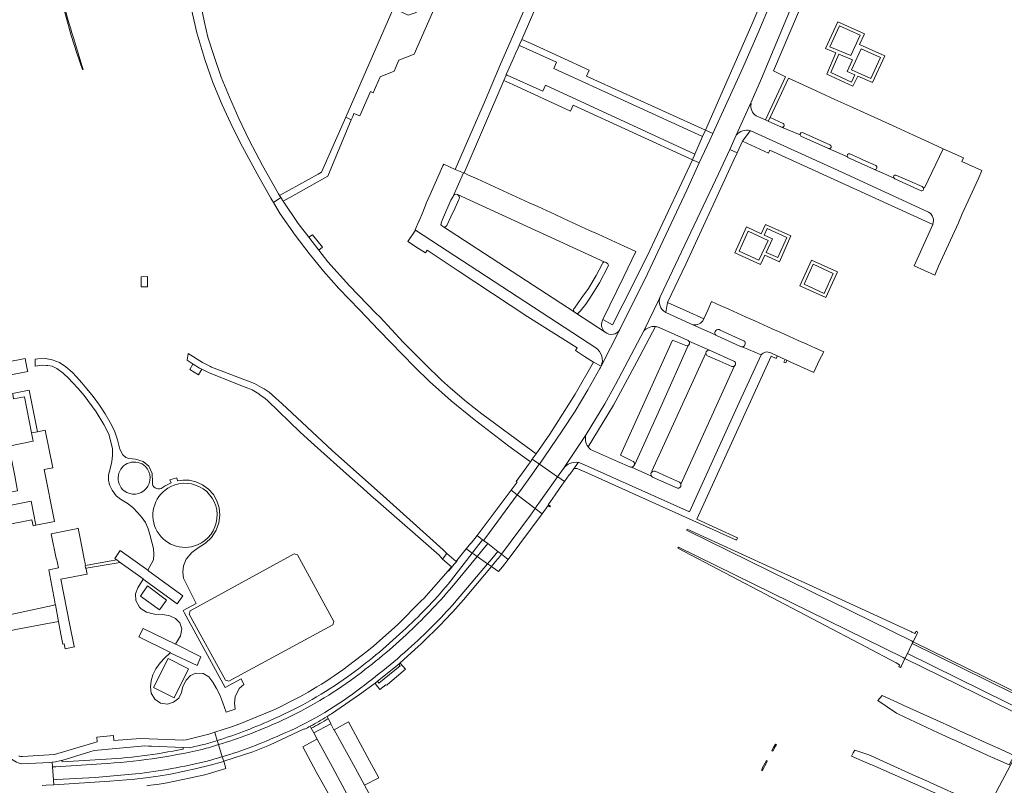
# Model space of a CAD drawing. Extents: x 146402 to 164798, y 455483 to 464134.
# Tile 483 of 575: x 156517 to 156825, y 462240 to 462480. Entities that reach past the tile are written whole.
import ezdxf

# ---------------------------------------------------------------- set-up
doc = ezdxf.new("R2010")
doc.units = 0
doc.header["$LTSCALE"] = 0.2
for name, color, linetype, lineweight in [('B-XX-VH-VERHARDING_ASFALT-GV', 252, 'CONTINUOUS', 18), ('B-XX-VH-VERHARDING_BETON-GV', 252, 'CONTINUOUS', 18), ('B-XX-VH-VERHARDING_BETONSTRAATSTEEN-GV', 252, 'CONTINUOUS', 18), ('B-XX-VH-VERHARDING_HALFVERHARDING-GV', 252, 'CONTINUOUS', 18), ('B-XX-VH-VERHARDING_OPEN-GV', 252, 'CONTINUOUS', 18), ('B-XX-VH-VERHARDING_TEGEL-GV', 252, 'CONTINUOUS', 18), ('B-XX-VH-VERHARDING_TEGEL_RUBBER-GV', 252, 'CONTINUOUS', 18)]:
    doc.layers.add(name, color=color, linetype=linetype, lineweight=lineweight)

msp = doc.modelspace()

# ---------------------------------------------------------------- linework, layer by layer
at = {"layer": 'B-XX-VH-VERHARDING_ASFALT-GV'}
for points in [[(156533.48, 462474.65, -0.0374655), (156527.589, 462499.875)], [(156650.903, 462303.476, -0.0293487), (156636.698, 462288.719)], [(156652.069, 462302.549, -0.0266833), (156637.721, 462287.628)], [(156637.721, 462287.628, 0.0266833), (156652.069, 462302.549)], [(156640.442, 462284.988, 0.0307713), (156654.623, 462299.698)], [(156654.623, 462299.698, -0.0307713), (156640.442, 462284.988)], [(156641.434, 462283.956, 0.0299524), (156655.684, 462298.585)], [(156636.698, 462288.719, -0.0326507), (156619.348, 462274.465)], [(156637.721, 462287.628, -0.0325771), (156620.265, 462273.311)], [(156620.265, 462273.311, 0.0325771), (156637.721, 462287.628)], [(156622.281, 462270.081, 0.0282451), (156640.442, 462284.988)], [(156640.442, 462284.988, -0.0282451), (156622.281, 462270.081)], [(156619.348, 462274.465, -0.0532552), (156596.422, 462261.356)], [(156620.265, 462273.311, -0.0498934), (156597.508, 462260.163)], [(156597.508, 462260.163, 0.0498934), (156620.265, 462273.311)], [(156598.383, 462256.265, 0.0647583), (156622.281, 462270.081)], [(156622.281, 462270.081, -0.0647583), (156598.383, 462256.265)], [(156612.914, 462261.984, 0.0031152), (156614.273, 462262.826)], [(156596.422, 462261.356, -0.0315101), (156578.551, 462254.479)], [(156597.508, 462260.163, -0.0307724), (156578.951, 462253.18)], [(156578.951, 462253.18, 0.0307724), (156597.508, 462260.163)], [(156605.967, 462258.043, 0.0039411), (156607.664, 462258.952)], [(156607.664, 462258.952, 0.0121112), (156612.914, 462261.984)], [(156580.122, 462249.381, 0.033939), (156598.383, 462256.265)], [(156598.383, 462256.265, -0.033939), (156580.122, 462249.381)], [(156573.821, 462251.696, 0.0081793), (156578.951, 462253.18)], [(156578.951, 462253.18, -0.0081793), (156573.821, 462251.696)], [(156578.551, 462254.479, -0.0074469), (156574.274, 462253.203)], [(156567.827, 462251.794, -0.0378829), (156542.116, 462248.496)], [(156542.228, 462247.186, 0.0435565), (156573.821, 462251.696)], [(156573.821, 462251.696, -0.0435565), (156542.228, 462247.186)], [(156552.956, 462243.989, 0.0314005), (156575.375, 462248.039)], [(156575.375, 462248.039, -0.0314005), (156552.956, 462243.989)], [(156575.375, 462248.039, 0.0084094), (156580.122, 462249.381)], [(156580.122, 462249.381, -0.0084094), (156575.375, 462248.039)]]:
    msp.add_lwpolyline(points, format="xyb", dxfattribs=at)
for points in [[(156528.246, 462484.431), (156530.197, 462484.888), (156530.977, 462481.849), (156532.802, 462475.377), (156534.524, 462469.9), (156536.288, 462464.713), (156536.478, 462464.774), (156536.171, 462465.635), (156533.48, 462474.65)], [(156570.252, 462484.451), (156572.135, 462476.276), (156574.654, 462467.894), (156577.188, 462460.649), (156580.032, 462453.656), (156583.425, 462446.419), (156586.421, 462440.476), (156591.081, 462432), (156595.335, 462424.407), (156596.134, 462423.067), (156598.441, 462424.63), (156598.05, 462425.21), (156597.673, 462425.798), (156592.676, 462434.673), (156588.494, 462442.578), (156585.266, 462449.368), (156582.364, 462456.023), (156579.787, 462462.294), (156577.697, 462468.457), (156575.629, 462474.87), (156574.559, 462479.505), (156573.137, 462486.061)], [(156658.404, 462313.204), (156650.903, 462303.476)], [(156652.069, 462302.549), (156659.94, 462312.124), (156658.778, 462312.941), (156658.404, 462313.204)], [(156663.178, 462309.847), (156659.94, 462312.124), (156652.069, 462302.549)], [(156654.623, 462299.698), (156663.178, 462309.847)], [(156655.684, 462298.585), (156664.401, 462308.987), (156663.178, 462309.847), (156654.623, 462299.698)], [(156614.273, 462262.826), (156623.12, 462268.849), (156627.954, 462272.47), (156628.662, 462273), (156628.691, 462273.023), (156635.369, 462278.384), (156635.821, 462278.799), (156641.434, 462283.956)], [(156580.122, 462249.381), (156580.556, 462247.972), (156589.694, 462250.927), (156594.854, 462253.029), (156605.743, 462258.105), (156605.967, 462258.043)], [(156574.274, 462253.203), (156569.778, 462252.184), (156567.841, 462252.275)], [(156578.951, 462253.18), (156578.551, 462254.479)], [(156578.551, 462254.479), (156578.951, 462253.18)], [(156580.122, 462249.381), (156578.951, 462253.18)], [(156578.951, 462253.18), (156580.122, 462249.381)], [(156567.841, 462252.275), (156567.827, 462251.794)], [(156542.116, 462248.496), (156529.944, 462247.817), (156529.804, 462248.234), (156529.616, 462248.217), (156527.874, 462247.743), (156526.869, 462247.67), (156526.964, 462246.208), (156527.969, 462246.272), (156542.228, 462247.186)], [(156542.228, 462247.186), (156527.969, 462246.272), (156526.964, 462246.208), (156527.226, 462242.156), (156528.229, 462242.212), (156540.28, 462242.887), (156552.956, 462243.989)], [(156552.956, 462243.989), (156540.28, 462242.887), (156528.229, 462242.212), (156527.226, 462242.156), (156527.326, 462240.616), (156544.929, 462241.7), (156552.698, 462242.394), (156556.116, 462242.789), (156560.014, 462243.332), (156563.894, 462243.98), (156567.756, 462244.727), (156571.596, 462245.572), (156576.365, 462246.772), (156580.152, 462247.843), (156580.556, 462247.972), (156580.122, 462249.381)]]:
    msp.add_lwpolyline(points, dxfattribs=at)
for points in [[(156676.659, 462341.816), (156677.236, 462342.643), (156678.389, 462344.293), (156672.185, 462348.873), (156661.403, 462356.834), (156656.64, 462360.647), (156651.62, 462364.849), (156648.821, 462367.372), (156643.634, 462372.363), (156636.824, 462379.342), (156629.455, 462387.258), (156628.339, 462388.264), (156620.006, 462396.937), (156613.168, 462404.492), (156610.385, 462408.079), (156607.193, 462412.194), (156603.866, 462416.482), (156599.214, 462423.48), (156598.441, 462424.63), (156596.134, 462423.067), (156598.286, 462419.458), (156602.911, 462412.835), (156607.333, 462407.038), (156611.782, 462401.504), (156616.605, 462396.153), (156623.131, 462389.402), (156629.114, 462383.03), (156640.357, 462371.578), (156645.05, 462366.928), (156651.795, 462360.9), (156659, 462355.055), (156669.925, 462346.754)], [(156556.709, 462399.831), (156554.709, 462399.806), (156554.668, 462396.657), (156556.67, 462396.671), (156556.728, 462396.671), (156556.711, 462399.769)], [(156591.922, 462362.78), (156593.556, 462361.593), (156594.388, 462360.869), (156604.51, 462351.11), (156608.97, 462347.055), (156620.005, 462337.181), (156624.285, 462333.401), (156626.677, 462331.289), (156628.91, 462329.317), (156648.065, 462312.51), (156649.05, 462311.336), (156650.467, 462313.036), (156649.304, 462314.259), (156630.471, 462331.152), (156614.644, 462345.258), (156598.741, 462360.092), (156596.885, 462361.744), (156594.78, 462363.592), (156593.183, 462364.626), (156592.405, 462365.129), (156590.248, 462366.308), (156587.97, 462367.168), (156576.735, 462371.504), (156576.374, 462371.689), (156573.922, 462372.942), (156569.373, 462375.724), (156569.099, 462373.611), (156570.954, 462372.454), (156573.02, 462371.166), (156573.657, 462370.837), (156575.963, 462369.646), (156587.272, 462365.238), (156589.458, 462364.349), (156591.518, 462363.073)], [(156573.657, 462370.837), (156573.02, 462371.166), (156570.954, 462372.454), (156570.917, 462372.39), (156569.961, 462370.741), (156572.643, 462369.092)], [(156679.406, 462341.073), (156677.023, 462337.637), (156673.522, 462332.811), (156672.464, 462331.439), (156678.076, 462327.181), (156678.658, 462327.971), (156679.307, 462328.852), (156683.888, 462335.297), (156685.169, 462337.1), (156679.431, 462341.109)], [(156678.076, 462327.181), (156672.464, 462331.439), (156672.461, 462331.441), (156662.654, 462318.118), (156661.967, 462317.159), (156663.26, 462316.164), (156666.442, 462313.718), (156667.536, 462312.877), (156676.636, 462325.136)], [(156658.404, 462313.204), (156658.778, 462312.941), (156659.94, 462312.124), (156661.335, 462313.822), (156663.26, 462316.164), (156661.967, 462317.159), (156661.644, 462317.407), (156659.787, 462314.997)], [(156661.335, 462313.822), (156659.94, 462312.124), (156663.178, 462309.847), (156664.51, 462311.427), (156666.442, 462313.718), (156663.26, 462316.164)], [(156653.612, 462310.878), (156653.381, 462310.591), (156650.467, 462313.036), (156649.05, 462311.336), (156651.961, 462308.923), (156650.856, 462307.664), (156650.963, 462307.536), (156650.968, 462307.53), (156651.618, 462308.316), (156652.795, 462309.741), (156653.018, 462310.011), (156653.672, 462310.802)], [(156664.401, 462308.987), (156665.696, 462310.532), (156666.43, 462311.408), (156666.631, 462311.648), (156667.536, 462312.877), (156666.442, 462313.718), (156664.51, 462311.427), (156663.178, 462309.847)], [(156794.714, 462281.69), (156833.891, 462262.402), (156835.755, 462261.485), (156839.449, 462259.666), (156841.539, 462258.637), (156841.865, 462258.477), (156843.427, 462261.608), (156843.081, 462261.778), (156843.08, 462261.778), (156841.054, 462262.776), (156837.346, 462264.602), (156835.57, 462265.476), (156796.26, 462284.828)], [(156565.031, 462267.87), (156569.566, 462276.964), (156563.121, 462280.162), (156558.604, 462271.04)], [(156835.374, 462249.982), (156829.893, 462252.052), (156817.073, 462228.055), (156822.268, 462225.81)]]:
    msp.add_lwpolyline(points, close=True, dxfattribs=at)
at = {"layer": 'B-XX-VH-VERHARDING_BETON-GV'}
for points in [[(156761.432, 462304.354), (156751.756, 462308.789), (156725.788, 462320.692), (156725.588, 462320.319), (156726.168, 462320.034), (156795.977, 462285.704), (156796.551, 462285.421), (156797.811, 462287.979), (156798.042, 462288.448), (156797.553, 462288.686), (156797.463, 462288.73), (156797.234, 462288.274), (156797.099, 462288.005), (156796.161, 462288.435), (156795.988, 462288.514), (156785.336, 462293.397)], [(156793.409, 462280.469), (156723.021, 462315.052), (156722.859, 462314.738), (156781.691, 462283.786), (156791.23, 462278.767), (156792.287, 462278.211), (156792.002, 462277.602), (156792.366, 462277.406), (156792.555, 462277.306), (156792.859, 462277.924), (156793.975, 462280.19)]]:
    msp.add_lwpolyline(points, close=True, dxfattribs=at)
at = {"layer": 'B-XX-VH-VERHARDING_BETONSTRAATSTEEN-GV'}
for points in [[(156669.063, 462463.12), (156669.321, 462463.003), (156680.501, 462457.939), (156681.352, 462459.869), (156728.166, 462438.249), (156730.566, 462443.701), (156683.923, 462465.057), (156684.775, 462467.024), (156673.264, 462472.239), (156673.071, 462472.249), (156672.78, 462471.552), (156671.979, 462469.768), (156671.446, 462468.525)], [(156730.566, 462443.701), (156731.503, 462445.678), (156694.194, 462462.685), (156695.02, 462464.539), (156676.86, 462472.875), (156673.988, 462474.174), (156673.354, 462472.773), (156673.071, 462472.249), (156673.264, 462472.239), (156684.775, 462467.024), (156683.923, 462465.057)], [(156668.287, 462461.252), (156671.085, 462460.055), (156689.145, 462451.632), (156690.045, 462453.574), (156727.427, 462436.456), (156728.166, 462438.249), (156681.352, 462459.869), (156680.501, 462457.939), (156669.321, 462463.003), (156669.063, 462463.12), (156669.048, 462462.977)], [(156505.566, 462292.181), (156506.812, 462287.531), (156516.507, 462289.443), (156528.765, 462291.776), (156527.825, 462296.942), (156516.828, 462294.59)], [(156805.949, 462259.886), (156793.379, 462265.578), (156792.822, 462265.83), (156786.858, 462268.531), (156785.506, 462267.042), (156791.343, 462263.016), (156791.904, 462262.751), (156804.391, 462256.861), (156805.271, 462256.446), (156808.393, 462255.033), (156809.247, 462254.646), (156820.835, 462249.402), (156821.344, 462249.172), (156826.561, 462246.81), (156828.168, 462249.823), (156822.955, 462252.184), (156822.448, 462252.413), (156810.861, 462257.661), (156810.004, 462258.049), (156806.873, 462259.467)], [(156615.21, 462257.871), (156615.082, 462257.801), (156614.152, 462259.738), (156608.815, 462256.846), (156609.86, 462254.932), (156614.592, 462246.145), (156619.254, 462237.594), (156628.008, 462221.417), (156633.195, 462211.927), (156635.356, 462207.975), (156640.918, 462210.635), (156624.667, 462240.522), (156621.707, 462245.887)], [(156624.667, 462240.522), (156629.128, 462242.823), (156626.216, 462248.087), (156619.694, 462260.31), (156615.21, 462257.871), (156621.707, 462245.887)], [(156613.788, 462236.993), (156614.764, 462235.234), (156619.254, 462237.594), (156614.592, 462246.145), (156609.86, 462254.932), (156609.746, 462254.87), (156605.347, 462252.493), (156609.519, 462244.693), (156612.851, 462238.683)]]:
    msp.add_lwpolyline(points, close=True, dxfattribs=at)
for points in [[(156791.128, 462431.677), (156795.523, 462429.735), (156799.349, 462428.045), (156799.483, 462427.98), (156799.552, 462427.932), (156799.574, 462427.914), (156800.09, 462427.683), (156805.905, 462439.924), (156801.22, 462442.066), (156796.66, 462444.151), (156791.228, 462446.634), (156786.573, 462448.755), (156782.223, 462450.737), (156776.69, 462453.259), (156772.021, 462455.387), (156767.5, 462457.447), (156762.237, 462459.846), (156762.063, 462459.925), (156757.446, 462462.05), (156751.689, 462449.673)], [(156745.747, 462453.997), (156745.694, 462454.247), (156741.139, 462444.122)], [(156761.143, 462444.216), (156755.329, 462446.64), (156751.165, 462448.51), (156750.24, 462448.925), (156747.377, 462450.211)], [(156751.689, 462449.673), (156755.784, 462447.828)], [(156756.108, 462447.257), (156756.079, 462447.105)], [(156745.49, 462445.561), (156745.645, 462445.519), (156775.381, 462432.028), (156801.346, 462420.082)], [(156755.329, 462446.64), (156761.143, 462444.216)], [(156762.105, 462444.925), (156766.214, 462443.053), (156770.474, 462441.113)], [(156775.953, 462437.341), (156770.049, 462440.016), (156770.033, 462440.023), (156761.383, 462443.889)], [(156770.049, 462440.016), (156775.953, 462437.341)], [(156776.706, 462438.27), (156777.852, 462437.76), (156779.7, 462436.929), (156780.769, 462436.462), (156784.867, 462434.639)], [(156802.688, 462416.232), (156802.654, 462416.158), (156796.806, 462403.26), (156803.274, 462400.321), (156804.516, 462403.068), (156805.751, 462405.802), (156806.987, 462408.536), (156808.222, 462411.27), (156809.458, 462414.004), (156810.693, 462416.737), (156811.929, 462419.471), (156813.164, 462422.205), (156814.4, 462424.939), (156815.635, 462427.672), (156816.871, 462430.406), (156818.071, 462433.063), (156811.757, 462435.931), (156812.267, 462437.032), (156805.905, 462439.924), (156800.09, 462427.683), (156799.574, 462427.914)], [(156690.295, 462388.804), (156649.363, 462415.389), (156648.773, 462415.887), (156648.577, 462416.214), (156648.807, 462416.861), (156649.088, 462417.721), (156651.742, 462423.771), (156652.386, 462424.987), (156652.398, 462425.01), (156652.552, 462425.301), (156655.689, 462432.367), (156653.112, 462433.393), (156649.473, 462435.085), (156649.194, 462434.562), (156645.258, 462425.574), (156644.02, 462422.83), (156643.977, 462422.726), (156642.892, 462420.079), (156641.773, 462417.352), (156641.699, 462417.171), (156640.494, 462414.545), (156640.656, 462414.439), (156697.123, 462377.512)], [(156790.582, 462430.657), (156784.416, 462433.422), (156784.41, 462433.424), (156776.102, 462437.174)], [(156681.634, 462420.522), (156678.926, 462421.761), (156676.217, 462423), (156673.509, 462424.238), (156670.801, 462425.477), (156668.093, 462426.716), (156665.385, 462427.955), (156662.676, 462429.194), (156659.968, 462430.432), (156657.26, 462431.671), (156655.837, 462432.308), (156655.689, 462432.367), (156652.552, 462425.301), (156652.828, 462425.599), (156653.301, 462425.67), (156653.785, 462425.566), (156653.802, 462425.554), (156699.983, 462404.389), (156700.035, 462404.365), (156700.317, 462404.236), (156700.934, 462403.818), (156701.104, 462403.379), (156700.92, 462402.921), (156698.232, 462397.918), (156695.228, 462393.033), (156693.956, 462391.22), (156692.2, 462388.971), (156692.056, 462388.787), (156691.455, 462388.305), (156691.057, 462388.308), (156700.032, 462382.456)], [(156784.416, 462433.422), (156790.582, 462430.657)], [(156799.042, 462426.739), (156790.792, 462430.518)], [(156699.983, 462404.389), (156653.802, 462425.554)], [(156654.359, 462424.199), (156654.262, 462423.994), (156652.611, 462420.49), (156652.271, 462419.769), (156650.542, 462416.1)], [(156699.103, 462385.917), (156699.349, 462386.425), (156705.874, 462399.875), (156709.666, 462407.692), (156706.008, 462409.373), (156703.299, 462410.612), (156700.591, 462411.851), (156697.883, 462413.09), (156695.175, 462414.328), (156692.467, 462415.567), (156689.758, 462416.806), (156687.05, 462418.045), (156684.342, 462419.283), (156681.634, 462420.522)], [(156649.363, 462415.389), (156690.295, 462388.804)], [(156650.542, 462416.1), (156650.429, 462415.862)], [(156690.419, 462389.988), (156692.79, 462393.271), (156694.857, 462396.132), (156696.605, 462399.096), (156697.186, 462400.167), (156699.132, 462403.753), (156699.26, 462403.99)], [(156717.285, 462393.427), (156717.325, 462393.544), (156716.954, 462392.758), (156712.149, 462382.819)], [(156751.966, 462375.925), (156753.95, 462375.024), (156756.44, 462373.893), (156756.998, 462373.639), (156758.233, 462373.076), (156765.169, 462369.921), (156765.406, 462369.891), (156767.191, 462373.772), (156768.406, 462376.073), (156768.599, 462376.221), (156765.89, 462377.438), (156763.181, 462378.654), (156760.472, 462379.871), (156757.762, 462381.088), (156755.053, 462382.304), (156752.344, 462383.521), (156749.635, 462384.738), (156746.926, 462385.954), (156744.217, 462387.171), (156741.508, 462388.388), (156738.798, 462389.604), (156736.089, 462390.821), (156733.386, 462392.035), (156732.163, 462389.31), (156730.946, 462386.601)], [(156700.032, 462382.456), (156691.057, 462388.308), (156690.295, 462388.804)], [(156734.608, 462381.627), (156734.596, 462381.642), (156727.496, 462384.764), (156719.028, 462388.581)], [(156730.946, 462386.601), (156730.887, 462386.476)], [(156698.801, 462371.79), (156704.697, 462383.246)], [(156716.98, 462383.916), (156721.909, 462381.681), (156725.854, 462379.892)], [(156727.496, 462384.764), (156734.596, 462381.642)], [(156736.058, 462383.035), (156743.181, 462379.859)], [(156725.335, 462378.2), (156721.15, 462379.956), (156704.815, 462343.899), (156708.625, 462342.036)], [(156732.768, 462376.777), (156726.251, 462379.658)], [(156726.251, 462379.658), (156732.768, 462376.777), (156740.544, 462373.267)], [(156742.483, 462377.959), (156734.945, 462381.347)], [(156692.59, 462341.329), (156726.422, 462326.119), (156742, 462360.425), (156748.895, 462375.322), (156743.01, 462377.856), (156742.959, 462377.854)], [(156726.086, 462378.286), (156717.578, 462359.198), (156709.374, 462340.927), (156709.233, 462340.979)], [(156709.233, 462340.979), (156709.374, 462340.927), (156717.578, 462359.198), (156726.086, 462378.286)], [(156743.01, 462377.856), (156748.895, 462375.322)], [(156714.914, 462338.784), (156714.721, 462338.861), (156731.635, 462375.838)], [(156731.635, 462375.838), (156714.721, 462338.861), (156714.914, 462338.784)], [(156739.728, 462371.666), (156735.996, 462373.295), (156732.101, 462374.996)], [(156723.763, 462334.815), (156740.618, 462371.886)], [(156740.618, 462371.886), (156723.763, 462334.815)], [(156500.404, 462325.548), (156520.24, 462329.478), (156521.725, 462321.945), (156527.592, 462323.118), (156524.338, 462339.38), (156526.989, 462339.91), (156524.64, 462351.722), (156522.253, 462351.237), (156520.365, 462350.856), (156520.888, 462348.241), (156513.221, 462346.67), (156515.106, 462337.453), (156515.929, 462332.741), (156511.761, 462331.938), (156498.332, 462329.352)], [(156694.054, 462350.377), (156687.025, 462339.711)], [(156707.766, 462340.247), (156703.946, 462341.939), (156695.481, 462345.693)], [(156708.252, 462340.119), (156714.578, 462337.337)], [(156714.578, 462337.337), (156708.252, 462340.119)], [(156722.664, 462333.5), (156714.89, 462337.04)], [(156715.706, 462338.879), (156719.549, 462337.124), (156723.375, 462335.377)], [(156501.912, 462319.941), (156520.449, 462323.576), (156520.818, 462321.763), (156521.725, 462321.945), (156520.24, 462329.478), (156500.404, 462325.548)], [(156607.664, 462258.952), (156608.004, 462258.33)], [(156608.004, 462258.33), (156608.815, 462256.846), (156614.152, 462259.738), (156614.164, 462259.745), (156614.15, 462259.77), (156613.278, 462261.331)], [(156613.278, 462261.331), (156612.914, 462261.984)]]:
    msp.add_lwpolyline(points, dxfattribs=at)
for points in [[(156747.377, 462450.211, -0.3075309), (156745.747, 462453.997)], [(156756.079, 462447.105, -0.4122509), (156755.329, 462446.64)], [(156755.784, 462447.828, -0.2762167), (156756.108, 462447.257)], [(156741.139, 462444.122, -0.3040301), (156745.49, 462445.561)], [(156761.143, 462444.216, -0.7163169), (156762.105, 462444.925)], [(156761.383, 462443.889, -0.1642145), (156761.143, 462444.216)], [(156770.474, 462441.113, -1.0015854), (156770.049, 462440.016)], [(156775.953, 462437.341, -0.7098117), (156776.706, 462438.27)], [(156776.102, 462437.174, -0.0886805), (156775.953, 462437.341)], [(156784.867, 462434.639, -0.8488587), (156784.416, 462433.422)], [(156790.582, 462430.657, -0.7355102), (156791.128, 462431.677)], [(156790.792, 462430.518, -0.1112257), (156790.582, 462430.657)], [(156653.802, 462425.554, -0.2916758), (156654.359, 462424.199)], [(156799.574, 462427.914, -0.7491172), (156799.042, 462426.739)], [(156801.346, 462420.082, -0.3709285), (156802.688, 462416.232)], [(156650.429, 462415.862, -0.3070692), (156649.363, 462415.389)], [(156699.26, 462403.99, -0.4721221), (156699.983, 462404.389)], [(156719.028, 462388.581, -0.3728889), (156717.285, 462393.427)], [(156690.295, 462388.804, -0.3699437), (156690.419, 462389.988)], [(156700.032, 462382.456, -0.3169998), (156699.103, 462385.917)], [(156730.887, 462386.476, -0.347892), (156727.496, 462384.764)], [(156704.697, 462383.246, -0.4609109), (156700.032, 462382.456)], [(156712.149, 462382.819, -0.2298922), (156715.815, 462384.17)], [(156715.815, 462384.17, -0.0669517), (156716.98, 462383.916)], [(156734.596, 462381.642, -0.889331), (156736.058, 462383.035)], [(156725.854, 462379.892, -0.1313682), (156726.251, 462379.658)], [(156726.251, 462379.658, -0.3879304), (156726.293, 462378.467)], [(156734.945, 462381.347, -0.1119244), (156734.608, 462381.627)], [(156743.181, 462379.859, -0.8531822), (156743.01, 462377.856)], [(156697.123, 462377.512, -0.3568293), (156698.801, 462371.79)], [(156726.086, 462378.286, -0.2262946), (156725.335, 462378.2)], [(156726.293, 462378.467, -0.0688214), (156726.086, 462378.286)], [(156731.635, 462375.838, -0.4633257), (156732.768, 462376.777)], [(156742.959, 462377.854, -0.1243855), (156742.483, 462377.959)], [(156748.895, 462375.322, -0.3747348), (156751.966, 462375.925)], [(156732.101, 462374.996, -0.2660476), (156731.635, 462375.838)], [(156740.544, 462373.267, -0.365858), (156740.796, 462372.141)], [(156740.618, 462371.886, -0.2788342), (156739.728, 462371.666)], [(156740.796, 462372.141, -0.0856178), (156740.618, 462371.886)], [(156694.725, 462346.465, -0.2462007), (156694.054, 462350.377)], [(156695.481, 462345.693, -0.0641428), (156694.725, 462346.465)], [(156687.025, 462339.711, -0.2837301), (156691.582, 462341.604)], [(156691.582, 462341.604, -0.0566608), (156692.59, 462341.329)], [(156708.252, 462340.119, -0.1312538), (156707.766, 462340.247)], [(156709.193, 462340.813, -0.3296251), (156708.252, 462340.119)], [(156708.625, 462342.036, -0.3501173), (156709.233, 462340.979)], [(156709.233, 462340.979, -0.048292), (156709.193, 462340.813)], [(156714.578, 462337.337, -0.3600116), (156714.697, 462338.612)], [(156714.89, 462337.04, -0.1067082), (156714.578, 462337.337)], [(156714.697, 462338.612, -0.0744461), (156714.914, 462338.784)], [(156714.914, 462338.784, -0.2083645), (156715.706, 462338.879)], [(156723.801, 462334.513, -0.4390579), (156722.664, 462333.5)], [(156723.375, 462335.377, -0.1681779), (156723.763, 462334.815)], [(156723.763, 462334.815, -0.072533), (156723.801, 462334.513)], [(156612.914, 462261.984, -0.0121112), (156607.664, 462258.952)], [(156613.278, 462261.331, -0.0150645), (156608.004, 462258.33)], [(156608.004, 462258.33, 0.0150645), (156613.278, 462261.331)]]:
    msp.add_lwpolyline(points, format="xyb", dxfattribs=at)
at = {"layer": 'B-XX-VH-VERHARDING_HALFVERHARDING-GV'}
for points in [[(156753.745, 462253.272), (156753.679, 462253.22), (156753.387, 462253.374), (156752.792, 462252.275), (156752.287, 462251.341), (156752.416, 462251.254), (156752.617, 462251.168), (156753.442, 462252.706)], [(156750.853, 462247.874), (156750.804, 462247.98), (156750.598, 462248.217), (156749.275, 462245.771), (156749.109, 462245.061), (156749.28, 462244.938)]]:
    msp.add_lwpolyline(points, close=True, dxfattribs=at)
at = {"layer": 'B-XX-VH-VERHARDING_OPEN-GV'}
msp.add_lwpolyline([(156783.591, 462246.813), (156796.315, 462241.18), (156797.012, 462240.872), (156800.102, 462239.504), (156800.942, 462239.132), (156812.573, 462233.983), (156813.099, 462233.75), (156818.435, 462231.388), (156819.485, 462233.366), (156814.176, 462235.765), (156813.654, 462236.001), (156802.068, 462241.235), (156801.229, 462241.614), (156798.145, 462243.008), (156797.424, 462243.334), (156784.76, 462249.055), (156784.147, 462249.332), (156782.655, 462250.006), (156778.229, 462251.474), (156777.773, 462250.592), (156777.266, 462249.613), (156782.968, 462247.089)], close=True, dxfattribs=at)
at = {"layer": 'B-XX-VH-VERHARDING_TEGEL-GV'}
for points in [[(156620.96, 462450.05), (156621.364, 462450.965), (156623.163, 462450.171), (156626.496, 462457.845), (156627.413, 462457.447), (156629.59, 462462.46), (156633.925, 462464.185), (156635.46, 462467.65), (156640.25, 462469.52), (156653.534, 462500), (156664.889, 462526.051), (156666.624, 462530.031), (156668.6, 462534.566), (156664.259, 462536.371), (156653.893, 462512.547), (156648.434, 462500), (156640.87, 462482.615), (156638.3, 462481.75), (156635.461, 462483.079), (156635.422, 462482.988), (156633.597, 462483.766), (156618.774, 462449.824), (156620.516, 462448.979)], [(156756.948, 462497.58), (156754.463, 462498.625), (156753.482, 462496.463), (156746.032, 462478.802), (156731.503, 462445.678), (156733.746, 462444.647), (156743.226, 462465.245), (156747.857, 462475.99), (156756.885, 462497.424)], [(156779.75, 462472.556), (156781.306, 462475.948), (156772.912, 462479.724), (156769.047, 462471.274), (156772.295, 462469.946), (156769.44, 462463.296), (156777.672, 462459.486), (156779.183, 462462.656), (156783.817, 462460.623), (156787.686, 462469.006)], [(156770.389, 462471.806), (156773.408, 462478.405), (156779.977, 462475.449), (156777.055, 462469.08)], [(156775.874, 462464.108), (156778.267, 462463.058), (156777.195, 462460.809), (156770.743, 462463.795), (156773.221, 462469.567), (156777.564, 462467.792)], [(156780.245, 462471.239), (156786.354, 462468.506), (156783.32, 462461.933), (156777.207, 462464.615)], [(156618.774, 462449.824), (156611.23, 462432.55), (156610.112, 462431.927), (156598.05, 462425.21), (156598.441, 462424.63), (156599.214, 462423.48), (156603.134, 462425.683), (156611.506, 462430.389), (156613.215, 462431.349), (156620.516, 462448.979)], [(156730.566, 462443.701), (156728.166, 462438.249), (156727.427, 462436.456), (156729.53, 462435.487), (156732.802, 462442.597), (156733.746, 462444.647), (156731.503, 462445.678)], [(156748.917, 462413.286), (156744.377, 462415.421), (156740.682, 462407.277), (156748.689, 462403.649), (156750.043, 462406.532), (156754.629, 462404.472), (156758.236, 462412.564), (156750.261, 462416.206)], [(156742.006, 462407.775), (156744.869, 462414.084), (156751.108, 462411.15), (156748.203, 462404.967)], [(156749.821, 462412.861), (156750.752, 462414.882), (156756.919, 462412.066), (156754.124, 462405.795), (156750.468, 462407.437), (156752.438, 462411.63)], [(156610.385, 462408.079), (156611.519, 462409.045), (156608.328, 462412.98), (156607.193, 462412.194)], [(156761.021, 462396.928), (156769.145, 462393.255), (156772.817, 462401.314), (156764.706, 462405.032)], [(156771.493, 462400.821), (156768.648, 462394.577), (156762.346, 462397.426), (156765.201, 462403.705)], [(156518.592, 462373.033), (156518.367, 462374.186), (156512.468, 462372.999), (156513.355, 462368.942), (156519.163, 462370.11), (156519.024, 462370.824)], [(156756.44, 462373.893), (156756.072, 462373.052), (156756.61, 462372.803), (156756.998, 462373.639)], [(156520.365, 462350.856), (156522.253, 462351.237), (156519.597, 462364.242), (156514.409, 462363.215), (156514.454, 462362.972), (156514.72, 462361.536), (156518.169, 462362.203)], [(156672.215, 462335.65), (156672.482, 462335.45), (156670.56, 462332.884), (156672.461, 462331.441), (156672.464, 462331.439), (156673.522, 462332.811), (156677.023, 462337.637), (156679.406, 462341.073), (156679.431, 462341.109), (156677.236, 462342.643), (156676.659, 462341.816), (156676.087, 462340.995), (156675.041, 462339.497)], [(156682.937, 462327.889), (156682.404, 462328.25), (156682.226, 462328.37), (156684.403, 462331.486), (156685.741, 462333.396), (156686.708, 462334.851), (156687.271, 462335.636), (156685.216, 462337.067), (156685.169, 462337.1), (156683.888, 462335.297), (156679.307, 462328.852), (156678.658, 462327.971), (156678.076, 462327.181), (156680.291, 462325.5), (156682.216, 462328.083), (156682.26, 462328.048), (156682.758, 462327.654)], [(156661.644, 462317.407), (156661.967, 462317.159), (156662.654, 462318.118), (156672.461, 462331.441), (156670.56, 462332.884), (156659.948, 462318.711)], [(156678.076, 462327.181), (156676.636, 462325.136), (156667.536, 462312.877), (156669.662, 462311.242), (156680.291, 462325.5)], [(156527.825, 462296.942), (156528.765, 462291.776), (156529.565, 462287.812), (156530.116, 462284.687), (156530.614, 462284.776), (156530.907, 462283.216), (156533.766, 462283.782), (156533.74, 462283.907), (156532.242, 462291.121), (156529.563, 462304.991), (156537.796, 462306.616), (156537.488, 462308.205), (156537.44, 462308.452), (156537.307, 462308.429), (156537.169, 462309.332), (156537.266, 462309.349), (156537.159, 462309.902), (156536.86, 462311.445), (156535.623, 462317.829), (156535.012, 462320.982), (156534.857, 462320.951), (156526.48, 462319.275), (156528.035, 462311.506), (156528.227, 462311.544), (156528.851, 462308.629), (156525.778, 462307.998), (156527.643, 462297.926), (156527.802, 462297.067)], [(156658.014, 462316.33), (156656.545, 462314.511), (156656.667, 462314.425), (156658.404, 462313.204), (156659.787, 462314.997), (156661.644, 462317.407), (156659.948, 462318.711), (156658.126, 462316.278), (156658.111, 462316.258)], [(156556.775, 462307.815), (156556.769, 462307.805), (156548.165, 462314), (156546.415, 462311.538), (156547.086, 462311.055), (156548.157, 462310.284), (156555.33, 462305.119), (156555.28, 462305.038), (156555.343, 462304.992), (156565.979, 462297.281), (156567.787, 462299.833), (156557.151, 462307.544)], [(156667.905, 462308.886), (156669.662, 462311.242), (156667.536, 462312.877), (156666.631, 462311.648), (156666.43, 462311.408), (156665.696, 462310.532), (156664.401, 462308.987), (156664.512, 462308.909), (156666.604, 462307.44), (156666.653, 462307.406), (156667.894, 462308.873)], [(156544.719, 462310.644), (156537.266, 462309.349), (156537.169, 462309.332), (156537.307, 462308.429), (156537.44, 462308.452), (156544.997, 462309.744), (156548.157, 462310.284), (156547.086, 462311.055)], [(156562.682, 462298.504), (156560.448, 462295.42), (156554.439, 462299.727), (156556.726, 462302.971)], [(156565.465, 462284.669), (156565.451, 462284.647), (156555.311, 462289.619), (156553.992, 462286.917), (156563.878, 462282.07), (156563.743, 462281.939), (156563.799, 462281.913), (156572.2, 462277.978), (156573.423, 462280.69), (156565.553, 462284.625)], [(156841.054, 462262.776), (156843.08, 462261.778), (156843.081, 462261.778), (156843.427, 462261.608), (156843.715, 462262.183), (156843.364, 462262.356), (156841.349, 462263.349), (156837.64, 462265.176), (156835.864, 462266.051), (156796.551, 462285.421), (156796.26, 462284.828), (156835.57, 462265.476), (156837.346, 462264.602)], [(156793.975, 462280.19), (156833.13, 462260.94), (156834.996, 462260.023), (156838.695, 462258.204), (156840.815, 462257.162), (156841.131, 462257.006), (156841.865, 462258.477), (156841.539, 462258.637), (156839.449, 462259.666), (156835.755, 462261.485), (156833.891, 462262.402), (156794.714, 462281.69)], [(156565.031, 462267.87), (156558.604, 462271.04), (156563.121, 462280.162), (156569.566, 462276.964)], [(156635.369, 462278.384), (156635.813, 462277.861), (156629.126, 462272.48), (156628.691, 462273.023), (156628.662, 462273), (156627.954, 462272.47), (156628.033, 462272.368), (156629.5, 462270.464), (156631.35, 462271.917), (156631.703, 462271.798), (156631.843, 462272.06), (156637.488, 462276.846), (156635.87, 462278.741), (156635.821, 462278.799)], [(156628.691, 462273.023), (156629.126, 462272.48), (156635.813, 462277.861), (156635.369, 462278.384)]]:
    msp.add_lwpolyline(points, close=True, dxfattribs=at)
for points in [[(156767.559, 462506.415), (156767.541, 462506.378), (156764.923, 462500), (156749.037, 462461.869), (156745.798, 462454.479), (156745.694, 462454.247), (156745.747, 462453.997)], [(156747.377, 462450.211), (156750.24, 462448.925), (156756.539, 462462.486), (156752.805, 462464.284), (156765.057, 462493.319), (156767.961, 462500), (156770.006, 462504.703)], [(156674.442, 462482.941), (156669.552, 462471.674), (156667.278, 462466.359), (156662.532, 462455.266), (156657.66, 462443.962), (156653.112, 462433.393), (156655.689, 462432.367), (156655.837, 462432.308), (156668.287, 462461.252), (156669.048, 462462.977), (156669.063, 462463.12), (156671.446, 462468.525), (156671.979, 462469.768), (156672.78, 462471.552), (156673.071, 462472.249), (156673.354, 462472.773), (156673.988, 462474.174), (156683.98, 462497.31)], [(156751.689, 462449.673), (156751.165, 462448.51), (156755.329, 462446.64)], [(156755.784, 462447.828), (156751.689, 462449.673)], [(156756.079, 462447.105), (156756.108, 462447.257)], [(156741.139, 462444.122), (156739.076, 462439.692), (156741.38, 462438.629), (156743.061, 462442.262), (156745.49, 462445.561)], [(156801.346, 462420.082), (156775.381, 462432.028), (156745.645, 462445.519), (156745.49, 462445.561), (156743.061, 462442.262), (156751.236, 462438.514), (156751.65, 462439.421), (156802.654, 462416.158)], [(156770.474, 462441.113), (156766.214, 462443.053), (156762.105, 462444.925)], [(156761.383, 462443.889), (156770.033, 462440.023), (156770.049, 462440.016)], [(156741.38, 462438.629), (156739.076, 462439.692), (156735.515, 462432.044), (156717.325, 462393.544), (156717.285, 462393.427)], [(156719.028, 462388.581), (156719.537, 462391.757), (156725.28, 462403.774), (156737.527, 462430.297), (156739.195, 462433.91), (156740.377, 462436.463), (156741.38, 462438.629)], [(156784.867, 462434.639), (156780.769, 462436.462), (156779.7, 462436.929), (156777.852, 462437.76), (156776.706, 462438.27)], [(156704.697, 462383.246), (156713.29, 462400.734), (156725.594, 462426.935), (156729.53, 462435.487), (156727.427, 462436.456), (156715.599, 462411.399), (156713.997, 462407.993), (156708.8, 462397.461), (156702.368, 462384.735), (156699.349, 462386.425), (156699.103, 462385.917)], [(156776.102, 462437.174), (156784.41, 462433.424), (156784.416, 462433.422)], [(156799.574, 462427.914), (156799.552, 462427.932), (156799.483, 462427.98), (156799.349, 462428.045), (156795.523, 462429.735), (156791.128, 462431.677)], [(156790.792, 462430.518), (156799.042, 462426.739)], [(156653.802, 462425.554), (156653.785, 462425.566), (156653.301, 462425.67), (156652.828, 462425.599), (156652.552, 462425.301), (156652.398, 462425.01), (156652.386, 462424.987), (156651.742, 462423.771), (156649.088, 462417.721), (156648.807, 462416.861), (156648.577, 462416.214), (156648.773, 462415.887), (156649.363, 462415.389)], [(156650.429, 462415.862), (156650.542, 462416.1), (156652.271, 462419.769), (156652.611, 462420.49), (156654.262, 462423.994), (156654.359, 462424.199)], [(156697.123, 462377.512), (156640.656, 462414.439), (156638.216, 462410.857), (156641.602, 462408.662), (156643.726, 462407.285)], [(156802.654, 462416.158), (156802.688, 462416.232)], [(156643.726, 462407.285), (156644.27, 462408.104), (156653.642, 462401.82), (156675.862, 462387.211), (156691.33, 462377.489), (156690.794, 462376.688), (156693.604, 462374.853), (156696.449, 462373.076), (156698.793, 462371.771), (156698.801, 462371.79)], [(156690.295, 462388.804), (156691.057, 462388.308), (156691.455, 462388.305), (156692.056, 462388.787), (156692.2, 462388.971), (156693.956, 462391.22), (156695.228, 462393.033), (156698.232, 462397.918), (156700.92, 462402.921), (156701.104, 462403.379), (156700.934, 462403.818), (156700.317, 462404.236), (156700.035, 462404.365), (156699.983, 462404.389)], [(156699.26, 462403.99), (156699.132, 462403.753), (156697.186, 462400.167), (156696.605, 462399.096), (156694.857, 462396.132), (156692.79, 462393.271), (156690.419, 462389.988)], [(156730.887, 462386.476), (156730.946, 462386.601), (156725.443, 462389.073), (156719.537, 462391.757), (156719.028, 462388.581), (156727.496, 462384.764)], [(156712.149, 462382.819), (156703.277, 462366.061), (156699.898, 462359.952), (156694.054, 462350.377)], [(156694.725, 462346.465), (156702.634, 462359.515), (156709.936, 462373.099), (156715.815, 462384.17)], [(156558.227, 462335.382), (156558.181, 462338.134), (156557.099, 462340.434), (156555.354, 462341.901), (156552.948, 462342.657), (156550.86, 462342.831), (156549.932, 462343.178), (156548.932, 462343.963), (156548.028, 462345.769), (156547.269, 462348.735), (156546.299, 462351.526), (156544.989, 462354.166), (156543.426, 462356.795), (156541.6, 462359.552), (156539.688, 462362.26), (156537.73, 462364.707), (156536.132, 462366.576), (156534.465, 462368.483), (156533.068, 462369.919), (156531.065, 462371.582), (156529.129, 462372.898), (156526.835, 462373.764), (156525.254, 462374.071), (156524.73, 462374.173), (156522.286, 462374.113), (156521.491, 462373.96), (156521.498, 462373.651)], [(156521.498, 462373.651), (156521.539, 462371.828), (156523.645, 462372.078), (156525.073, 462372.017), (156525.437, 462371.962), (156526.767, 462371.763), (156528.06, 462371.157), (156528.264, 462371.061), (156530.263, 462369.625), (156530.498, 462369.403), (156531.926, 462368.052), (156533.229, 462366.675), (156535, 462364.767), (156536.88, 462362.547), (156540.588, 462357.506), (156543.047, 462353.468), (156544.621, 462350.417), (156545.738, 462345.99), (156545.678, 462343.756), (156545.514, 462341.871), (156545.115, 462340.053), (156544.489, 462337.737), (156544.493, 462336.071), (156544.807, 462334.576), (156545.575, 462332.887), (156546.9, 462331.147), (156548.268, 462330.063), (156550.341, 462328.846), (156552.058, 462327.492), (156553.704, 462325.793), (156554.999, 462324.301), (156556.042, 462322.74), (156556.881, 462320.854), (156557.445, 462319.002), (156558.016, 462316.618), (156558.548, 462314.678), (156558.712, 462312.88), (156558.515, 462311.069), (156556.775, 462307.815), (156557.151, 462307.544), (156567.787, 462299.833), (156565.979, 462297.281), (156555.343, 462304.992), (156555.28, 462305.038), (156553.631, 462302.364), (156552.946, 462300.393), (156553.048, 462298.298), (156554.126, 462296.271), (156554.723, 462295.704), (156556.419, 462294.703), (156558.913, 462294.111), (156561.457, 462293.91), (156563.685, 462293.566), (156565.445, 462292.758), (156566.811, 462291.298), (156567.416, 462289.48), (156567.037, 462287.242), (156565.465, 462284.669), (156565.553, 462284.625), (156573.423, 462280.69), (156572.2, 462277.978), (156563.799, 462281.913), (156563.743, 462281.939), (156562.083, 462280.338), (156560.659, 462278.807), (156559.248, 462276.89), (156558.39, 462275.029), (156557.883, 462273.148), (156557.656, 462271.271), (156557.88, 462269.315), (156558.994, 462267.447), (156560.732, 462266.215), (156562.97, 462265.896), (156564.84, 462266.451), (156566.45, 462267.773), (156567.332, 462269.567), (156567.791, 462271.352), (156568.811, 462273.391), (156570.111, 462274.842), (156571.842, 462275.621), (156574.145, 462275.44), (156575.856, 462274.433), (156577.145, 462272.755), (156578.287, 462270.825), (156579.329, 462268.768), (156580.331, 462266.242), (156581.323, 462263.34), (156584.107, 462264.303), (156583.937, 462266.135), (156584.14, 462268.17), (156585.439, 462270.794), (156586.831, 462272.038), (156586.072, 462273.825), (156581.034, 462271.079), (156568.188, 462294.623), (156567.876, 462295.195), (156571.927, 462297.412), (156567.991, 462305.396), (156567.758, 462307.206), (156567.942, 462309.227), (156568.817, 462311.333), (156570.557, 462313.407), (156572.505, 462314.836), (156574.845, 462316.285), (156576.778, 462318.093), (156578.226, 462320.361), (156579.037, 462322.659), (156579.336, 462325.073), (156579.091, 462327.414), (156578.41, 462329.546), (156577.307, 462331.516), (156575.793, 462333.205), (156573.924, 462334.592), (156571.865, 462335.553), (156569.723, 462336.055), (156567.787, 462336.095), (156566.123, 462335.863), (156565.9, 462336.816), (156563.685, 462336.165), (156564.045, 462335.244), (156562.185, 462334.258), (156560.942, 462333.481)], [(156698.793, 462371.771), (156696.449, 462373.076), (156690.691, 462363.054), (156682.712, 462350.488), (156678.389, 462344.293)], [(156748.895, 462375.322), (156742, 462360.425), (156726.422, 462326.119), (156692.59, 462341.329)], [(156741.245, 462317.26), (156741.549, 462317.997), (156728.756, 462323.825), (156752.032, 462374.892), (156753.583, 462374.185), (156753.916, 462374.945), (156753.95, 462375.024), (156751.966, 462375.925)], [(156678.389, 462344.293), (156677.236, 462342.643), (156679.431, 462341.109), (156686.619, 462351.472), (156690.623, 462357.666), (156694.652, 462364.401), (156698.431, 462371.067)], [(156687.025, 462339.711), (156685.169, 462337.1), (156685.216, 462337.067), (156687.271, 462335.636), (156688.769, 462337.724), (156688.843, 462337.687), (156690.224, 462339.637)], [(156691.582, 462341.604), (156690.224, 462339.637)], [(156690.224, 462339.637), (156691.582, 462341.604)], [(156691.488, 462339.612), (156693.634, 462338.624), (156741.245, 462317.26)], [(156650.903, 462303.476), (156658.404, 462313.204), (156656.667, 462314.425), (156656.545, 462314.511), (156653.612, 462310.878), (156653.672, 462310.802), (156653.018, 462310.011), (156652.795, 462309.741), (156651.618, 462308.316), (156650.968, 462307.53), (156650.963, 462307.536), (156650.856, 462307.664), (156643.227, 462298.974), (156642.557, 462298.368), (156634.949, 462290.712), (156627.578, 462284.095), (156625.356, 462282.339), (156617.852, 462276.634)], [(156595.48, 462263.784), (156585.637, 462259.686), (156583.029, 462258.78), (156577.756, 462257.056), (156577.785, 462256.961), (156578.551, 462254.479)], [(156578.551, 462254.479), (156577.785, 462256.961), (156577.756, 462257.056), (156575.899, 462256.449), (156568.817, 462254.662), (156568.11, 462254.556), (156554.484, 462255.15), (156546.167, 462254.446), (156546.048, 462256.044), (156540.841, 462255.517), (156540.948, 462254.05), (156527.548, 462250.057), (156517.551, 462249.444)], [(156517.339, 462247.139), (156526.079, 462247.613), (156526.869, 462247.67), (156527.874, 462247.743), (156529.616, 462248.217), (156529.804, 462248.234), (156538.619, 462250.922), (156539.948, 462251.32), (156555.869, 462252.767), (156557.038, 462252.714), (156557.952, 462252.652), (156567.841, 462252.275), (156569.778, 462252.184), (156574.274, 462253.203)], [(156567.827, 462251.794), (156567.841, 462252.275), (156557.952, 462252.652), (156557.038, 462252.714), (156555.869, 462252.767), (156539.948, 462251.32), (156538.619, 462250.922), (156529.804, 462248.234), (156529.944, 462247.817), (156542.116, 462248.496)], [(156556.494, 462240.314), (156557.761, 462240.482), (156560.316, 462240.82), (156562.863, 462241.225), (156574.636, 462243.709), (156581.241, 462245.749), (156580.556, 462247.972), (156580.152, 462247.843), (156576.365, 462246.772), (156571.596, 462245.572), (156567.756, 462244.727), (156563.894, 462243.98), (156560.014, 462243.332), (156556.116, 462242.789), (156552.698, 462242.394), (156544.929, 462241.7), (156527.326, 462240.616), (156524.924, 462240.48), (156523.661, 462240.352)]]:
    msp.add_lwpolyline(points, dxfattribs=at)
for points in [[(156745.747, 462453.997, 0.3075309), (156747.377, 462450.211)], [(156755.329, 462446.64, 0.4122509), (156756.079, 462447.105)], [(156756.108, 462447.257, 0.2762167), (156755.784, 462447.828)], [(156745.49, 462445.561, 0.3040301), (156741.139, 462444.122)], [(156762.105, 462444.925, 0.7163169), (156761.143, 462444.216)], [(156761.143, 462444.216, 0.1642145), (156761.383, 462443.889)], [(156770.049, 462440.016, 1.0015854), (156770.474, 462441.113)], [(156776.706, 462438.27, 0.7098117), (156775.953, 462437.341)], [(156775.953, 462437.341, 0.0886805), (156776.102, 462437.174)], [(156784.416, 462433.422, 0.8488587), (156784.867, 462434.639)], [(156791.128, 462431.677, 0.7355102), (156790.582, 462430.657)], [(156790.582, 462430.657, 0.1112257), (156790.792, 462430.518)], [(156654.359, 462424.199, 0.2916758), (156653.802, 462425.554)], [(156799.042, 462426.739, 0.7491172), (156799.574, 462427.914)], [(156802.688, 462416.232, 0.3709285), (156801.346, 462420.082)], [(156649.363, 462415.389, 0.3070692), (156650.429, 462415.862)], [(156699.983, 462404.389, 0.4721221), (156699.26, 462403.99)], [(156717.285, 462393.427, 0.3728889), (156719.028, 462388.581)], [(156690.419, 462389.988, 0.3699437), (156690.295, 462388.804)], [(156699.103, 462385.917, 0.3169998), (156700.032, 462382.456)], [(156727.496, 462384.764, 0.347892), (156730.887, 462386.476)], [(156700.032, 462382.456, 0.4609109), (156704.697, 462383.246)], [(156715.815, 462384.17, 0.2298922), (156712.149, 462382.819)], [(156698.801, 462371.79, 0.3568293), (156697.123, 462377.512)], [(156751.966, 462375.925, 0.3747348), (156748.895, 462375.322)], [(156698.431, 462371.067, 0.062139), (156698.793, 462371.771)], [(156694.054, 462350.377, 0.2462007), (156694.725, 462346.465)], [(156549.388, 462332.696, -1.0528533), (156556.088, 462340.3)], [(156556.088, 462340.3, -0.9218429), (156549.388, 462332.696)], [(156691.582, 462341.604, 0.2837301), (156687.025, 462339.711)], [(156690.224, 462339.637, -0.1526927), (156691.488, 462339.612)], [(156692.59, 462341.329, 0.0566608), (156691.582, 462341.604)], [(156560.942, 462333.481, -0.5744619), (156558.227, 462335.382)], [(156572.36, 462315.786, -0.9721492), (156563.958, 462334.026)], [(156563.958, 462334.026, -1.0317739), (156572.36, 462315.786)], [(156636.698, 462288.719, 0.0293487), (156650.903, 462303.476)], [(156619.348, 462274.465, 0.0326507), (156636.698, 462288.719)], [(156617.852, 462276.634, -0.0515663), (156595.48, 462263.784)], [(156596.422, 462261.356, 0.0532552), (156619.348, 462274.465)], [(156578.551, 462254.479, 0.0315101), (156596.422, 462261.356)], [(156574.274, 462253.203, 0.0074469), (156578.551, 462254.479)], [(156542.116, 462248.496, 0.0378829), (156567.827, 462251.794)], [(156513.161, 462249.437, 0.1340341), (156517.339, 462247.139)], [(156517.551, 462249.444, -0.0528082), (156516.416, 462249.622)]]:
    msp.add_lwpolyline(points, format="xyb", dxfattribs=at)
at = {"layer": 'B-XX-VH-VERHARDING_TEGEL_RUBBER-GV'}
for points in [[(156614.743, 462290.695), (156615.066, 462291.794), (156603.679, 462312.608), (156602.581, 462312.924), (156570.077, 462295.132), (156569.732, 462294.077), (156581.072, 462273.349), (156582.176, 462273.023)], [(156562.682, 462298.504), (156556.726, 462302.971), (156554.439, 462299.727), (156560.448, 462295.42)]]:
    msp.add_lwpolyline(points, close=True, dxfattribs=at)

doc.saveas('drawing.dxf')
